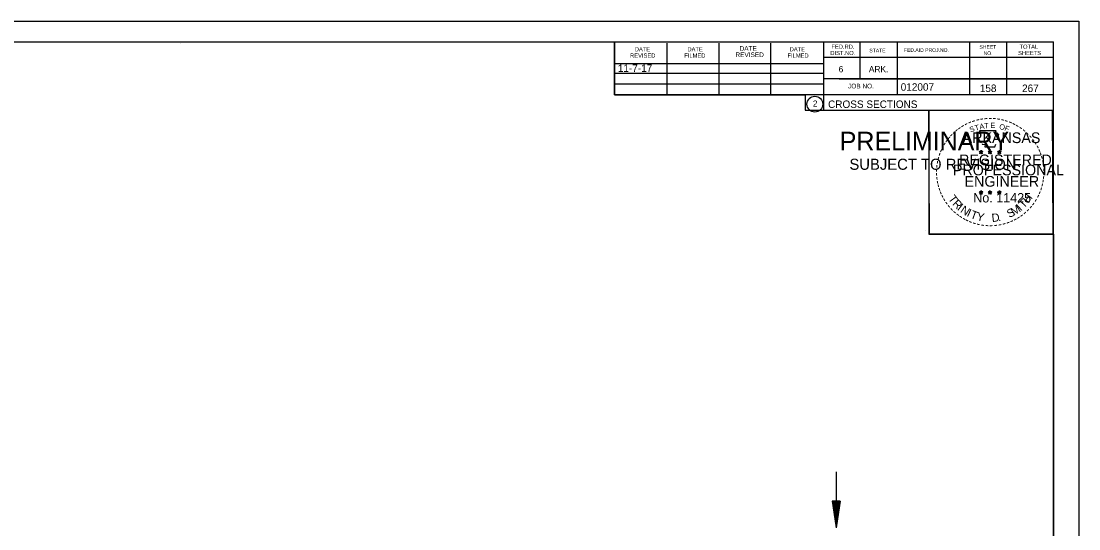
# Model space of a CAD drawing. Extents: x 1374311 to 1383814, y 384102 to 406278.
# Drawn here: x 1381593.4 to 1381791.6, y 386362.8 to 386458 of the extents above; entities that cross this region are included whole.
import ezdxf

# ---------------------------------------------------------------- set-up
doc = ezdxf.new("R2010")
doc.units = 0
for name, color, linetype in [('R_Border', 7, 'Continuous'), ('R_Border PE', 7, 'Continuous'), ('R_Border Prem', 7, 'Continuous'), ('R_Draft', 7, 'Continuous'), ('R_Fin Surface', 7, 'Continuous'), ('R_No Plot', 7, 'Continuous'), ('R_Water', 7, 'Continuous')]:
    doc.layers.add(name, color=color, linetype=linetype)

msp = doc.modelspace()

# ---------------------------------------------------------------- linework, layer by layer
at = {"layer": 'R_Border'}
for p, q in [((1381470.66, 386454.08), (1381786.84, 386454.08)), ((1381623.18, 386453.82), (1381623.18, 386453.82)), ((1381623.18, 386453.82), (1381623.18, 386453.82)), ((1381704.58, 386444.2), (1381704.58, 386454.08)), ((1381714.44, 386444.2), (1381714.44, 386453.88)), ((1381724.2, 386444.2), (1381724.2, 386453.88)), ((1381733.88, 386444.2), (1381733.88, 386453.88)), ((1381743.74, 386454.08), (1381743.74, 386441.28)), ((1381750.58, 386454.08), (1381750.58, 386447.14)), ((1381757.52, 386454.08), (1381757.52, 386444.2)), ((1381771.1, 386454.08), (1381771.1, 386444.2)), ((1381778.04, 386454.08), (1381778.04, 386444.2)), ((1381786.84, 386248.62), (1381786.84, 386454.08)), ((1381704.58, 386450.06), (1381743.74, 386450.06)), ((1381786.84, 386451.14), (1381743.74, 386451.14)), ((1381786.84, 386451.16), (1381786.84, 386451.16)), ((1381704.58, 386448.2), (1381743.74, 386448.2)), ((1381704.58, 386444.2), (1381704.58, 386446.26)), ((1381704.58, 386446.26), (1381743.74, 386446.26)), ((1381786.84, 386447.14), (1381743.74, 386447.14)), ((1381746.7, 386447.14), (1381786.84, 386447.14)), ((1381786.84, 386444.2), (1381704.58, 386444.2)), ((1381743.74, 386441.28), (1381786.84, 386441.28))]:
    msp.add_line(p, q, dxfattribs=at)
msp.add_circle((1381742.12, 386442.42), 1.47, dxfattribs=at)
at = {"layer": 'R_Border PE'}
for p, q in [((1381773.27, 386433.79), (1381773.23, 386433.54)), ((1381773.27, 386433.43), (1381773.27, 386433.79)), ((1381773.27, 386433.79), (1381773.32, 386433.54)), ((1381774.94, 386433.79), (1381774.9, 386433.54)), ((1381774.94, 386433.43), (1381774.94, 386433.79)), ((1381774.94, 386433.79), (1381774.99, 386433.54)), ((1381776.71, 386433.78), (1381776.66, 386433.53)), ((1381776.71, 386433.42), (1381776.71, 386433.78)), ((1381776.71, 386433.78), (1381776.75, 386433.53)), ((1381772.92, 386433.54), (1381773.27, 386433.43)), ((1381772.92, 386433.54), (1381773.18, 386433.49)), ((1381772.92, 386433.54), (1381773.16, 386433.42)), ((1381773.06, 386433.13), (1381773.27, 386433.43)), ((1381773.06, 386433.13), (1381773.18, 386433.38)), ((1381773.06, 386433.13), (1381773.27, 386433.35)), ((1381773.62, 386433.54), (1381773.27, 386433.43)), ((1381773.48, 386433.13), (1381773.27, 386433.43)), ((1381773.48, 386433.13), (1381773.27, 386433.35)), ((1381773.62, 386433.54), (1381773.33, 386433.49)), ((1381773.48, 386433.13), (1381773.35, 386433.42)), ((1381773.62, 386433.54), (1381773.41, 386433.44)), ((1381774.59, 386433.54), (1381774.94, 386433.43)), ((1381774.59, 386433.54), (1381774.85, 386433.49)), ((1381774.59, 386433.54), (1381774.83, 386433.42)), ((1381774.73, 386433.13), (1381774.94, 386433.43)), ((1381774.73, 386433.13), (1381774.85, 386433.38)), ((1381774.73, 386433.13), (1381774.94, 386433.35)), ((1381775.29, 386433.54), (1381774.94, 386433.43)), ((1381775.15, 386433.13), (1381774.94, 386433.43)), ((1381775.15, 386433.13), (1381774.94, 386433.35)), ((1381775.29, 386433.54), (1381775, 386433.49)), ((1381775.15, 386433.13), (1381775.02, 386433.42)), ((1381775.29, 386433.54), (1381775.08, 386433.44)), ((1381776.36, 386433.53), (1381776.71, 386433.42)), ((1381776.36, 386433.53), (1381776.61, 386433.48)), ((1381776.36, 386433.53), (1381776.59, 386433.41)), ((1381776.49, 386433.12), (1381776.71, 386433.42)), ((1381776.49, 386433.12), (1381776.62, 386433.36)), ((1381776.49, 386433.12), (1381776.7, 386433.34)), ((1381776.92, 386433.12), (1381776.7, 386433.33)), ((1381777.05, 386433.53), (1381776.71, 386433.42)), ((1381776.92, 386433.12), (1381776.71, 386433.42)), ((1381777.05, 386433.53), (1381776.77, 386433.48)), ((1381776.92, 386433.12), (1381776.78, 386433.41)), ((1381777.05, 386433.53), (1381776.85, 386433.43)), ((1381772.92, 386425.97), (1381773.27, 386425.86)), ((1381772.92, 386425.97), (1381773.17, 386425.92)), ((1381772.92, 386425.97), (1381773.16, 386425.84)), ((1381773.05, 386425.56), (1381773.27, 386425.86)), ((1381773.27, 386426.22), (1381773.23, 386425.97)), ((1381773.27, 386425.86), (1381773.27, 386426.22)), ((1381773.27, 386426.22), (1381773.32, 386425.97)), ((1381773.61, 386425.97), (1381773.27, 386425.86)), ((1381773.48, 386425.56), (1381773.27, 386425.86)), ((1381773.61, 386425.97), (1381773.33, 386425.92)), ((1381773.61, 386425.97), (1381773.41, 386425.86)), ((1381774.59, 386425.97), (1381774.94, 386425.86)), ((1381774.59, 386425.97), (1381774.84, 386425.92)), ((1381774.59, 386425.97), (1381774.82, 386425.84)), ((1381774.72, 386425.56), (1381774.94, 386425.86)), ((1381774.94, 386426.22), (1381774.9, 386425.97)), ((1381774.94, 386425.86), (1381774.94, 386426.22)), ((1381774.94, 386426.22), (1381774.99, 386425.97)), ((1381775.28, 386425.97), (1381774.94, 386425.86)), ((1381775.15, 386425.56), (1381774.94, 386425.86)), ((1381775.28, 386425.97), (1381775, 386425.92)), ((1381775.28, 386425.97), (1381775.08, 386425.86)), ((1381776.35, 386425.96), (1381776.7, 386425.85)), ((1381776.35, 386425.96), (1381776.61, 386425.91)), ((1381776.35, 386425.96), (1381776.59, 386425.83)), ((1381776.7, 386426.21), (1381776.66, 386425.96)), ((1381776.7, 386425.85), (1381776.7, 386426.21)), ((1381776.7, 386426.21), (1381776.75, 386425.96)), ((1381777.05, 386425.96), (1381776.7, 386425.85)), ((1381777.05, 386425.96), (1381776.76, 386425.91)), ((1381777.05, 386425.96), (1381776.85, 386425.85)), ((1381773.05, 386425.56), (1381773.18, 386425.8)), ((1381773.05, 386425.56), (1381773.27, 386425.78)), ((1381773.48, 386425.56), (1381773.27, 386425.77)), ((1381773.48, 386425.56), (1381773.34, 386425.85)), ((1381774.72, 386425.56), (1381774.85, 386425.8)), ((1381774.72, 386425.56), (1381774.93, 386425.78)), ((1381775.15, 386425.56), (1381774.93, 386425.77)), ((1381775.15, 386425.56), (1381775.01, 386425.85)), ((1381776.49, 386425.55), (1381776.7, 386425.85)), ((1381776.49, 386425.55), (1381776.61, 386425.79)), ((1381776.49, 386425.55), (1381776.7, 386425.77)), ((1381776.92, 386425.55), (1381776.7, 386425.85)), ((1381776.92, 386425.55), (1381776.7, 386425.76)), ((1381776.92, 386425.55), (1381776.78, 386425.84))]:
    msp.add_line(p, q, dxfattribs=at)
for points in [[(1381772.96, 386437.42), (1381773.23, 386436.59)], [(1381776.47, 386436.5), (1381776.62, 386436.78), (1381775.93, 386436.76), (1381776.08, 386437.42), (1381772.96, 386437.42)], [(1381773.27, 386433.79), (1381773.48, 386433.13), (1381772.92, 386433.54), (1381773.62, 386433.54), (1381773.06, 386433.13), (1381773.27, 386433.79)], [(1381773.46, 386434.99), (1381773.46, 386434.91), (1381774.02, 386434.89), (1381773.96, 386434.42), (1381775.83, 386434.42), (1381776.04, 386434.95)], [(1381774.94, 386433.79), (1381775.15, 386433.13), (1381774.59, 386433.54), (1381775.29, 386433.54), (1381774.73, 386433.13), (1381774.94, 386433.79)], [(1381776.71, 386433.78), (1381776.92, 386433.12), (1381776.36, 386433.53), (1381777.05, 386433.53), (1381776.49, 386433.12), (1381776.71, 386433.78)], [(1381773.27, 386426.22), (1381773.48, 386425.56), (1381772.92, 386425.97), (1381773.61, 386425.97), (1381773.05, 386425.56), (1381773.27, 386426.22)], [(1381774.94, 386426.22), (1381775.15, 386425.56), (1381774.59, 386425.97), (1381775.28, 386425.97), (1381774.72, 386425.56), (1381774.94, 386426.22)], [(1381776.7, 386426.21), (1381776.92, 386425.55), (1381776.35, 386425.96), (1381777.05, 386425.96), (1381776.49, 386425.55), (1381776.7, 386426.21)]]:
    msp.add_lwpolyline(points, dxfattribs=at)
for centre, radius in [((1381773.27, 386433.43), 0.172), ((1381773.27, 386433.43), 0.145), ((1381773.27, 386433.43), 0.116), ((1381773.27, 386433.43), 0.0991), ((1381773.27, 386433.43), 0.0747), ((1381773.27, 386433.43), 0.0495), ((1381773.27, 386433.43), 0.0296), ((1381774.94, 386433.43), 0.172), ((1381774.94, 386433.43), 0.145), ((1381774.94, 386433.43), 0.116), ((1381774.94, 386433.43), 0.0991), ((1381774.94, 386433.43), 0.0747), ((1381774.94, 386433.43), 0.0495), ((1381774.94, 386433.43), 0.0296), ((1381776.7, 386433.42), 0.172), ((1381776.7, 386433.42), 0.145), ((1381776.7, 386433.42), 0.116), ((1381776.7, 386433.42), 0.0991), ((1381776.7, 386433.42), 0.0747), ((1381776.7, 386433.42), 0.0495), ((1381776.7, 386433.42), 0.0296), ((1381773.27, 386425.85), 0.172), ((1381773.27, 386425.85), 0.145), ((1381773.27, 386425.85), 0.116), ((1381773.27, 386425.85), 0.0991), ((1381773.27, 386425.85), 0.0747), ((1381773.27, 386425.85), 0.0495), ((1381773.27, 386425.85), 0.0296), ((1381774.94, 386425.85), 0.172), ((1381774.94, 386425.85), 0.145), ((1381774.94, 386425.85), 0.116), ((1381774.94, 386425.85), 0.0991), ((1381774.94, 386425.85), 0.0747), ((1381774.94, 386425.85), 0.0495), ((1381774.94, 386425.85), 0.0296), ((1381776.7, 386425.84), 0.172), ((1381776.7, 386425.84), 0.145), ((1381776.7, 386425.84), 0.116), ((1381776.7, 386425.84), 0.0991), ((1381776.7, 386425.84), 0.0747), ((1381776.7, 386425.84), 0.0495), ((1381776.7, 386425.84), 0.0296)]:
    msp.add_circle(centre, radius, dxfattribs=at)
at = {"layer": 'R_Draft'}
for p, q in [((1381745.38, 386368), (1381746.13, 386363)), ((1381746.88, 386368), (1381745.38, 386368)), ((1381745.5, 386368), (1381746.13, 386363.83)), ((1381745.63, 386368), (1381746.13, 386364.69)), ((1381745.76, 386368), (1381746.13, 386365.53)), ((1381745.88, 386368), (1381746.13, 386366.37)), ((1381746.01, 386368), (1381746.13, 386367.21)), ((1381746.88, 386368), (1381746.13, 386363)), ((1381746.37, 386368), (1381746.13, 386366.37)), ((1381746.63, 386368), (1381746.13, 386364.69)), ((1381746.75, 386368), (1381746.13, 386363.83)), ((1381746.5, 386368), (1381746.13, 386365.53)), ((1381746.25, 386368), (1381746.13, 386367.21))]:
    msp.add_line(p, q, dxfattribs=at)
at = {"layer": 'R_No Plot'}
for p, q in [((1381458.26, 386457.98), (1381791.59, 386457.98)), ((1381762.87, 386418.83), (1381762.87, 386418.83))]:
    msp.add_line(p, q, dxfattribs=at)
for points in [[(1381458.25, 386457.98), (1381791.59, 386457.98), (1381791.59, 386244.64), (1381458.25, 386244.64)], [(1381704.58, 386454.08), (1381704.58, 386444.2), (1381740.31, 386444.2), (1381740.31, 386441.28), (1381763.51, 386441.28), (1381763.51, 386418.07), (1381786.84, 386418.07), (1381786.84, 386248.62), (1381470.66, 386248.62), (1381470.66, 386454.08)], [(1381763.51, 386441.32), (1381786.61, 386441.32), (1381786.72, 386418.07), (1381763.62, 386418.07)]]:
    msp.add_lwpolyline(points, close=True, dxfattribs=at)
at = {"layer": 'R_Water'}
msp.add_line((1381746.13, 386373.5), (1381746.13, 386363), dxfattribs=at)

# ---------------------------------------------------------------- texts
at = {"layer": 'R_Border'}
for s, height, p in [('REVISED', 0.782, (1381707.5, 386451.14)), ('DATE', 0.782, (1381708.38, 386452.32)), ('FILMED', 0.782, (1381717.66, 386451.14)), ('DATE', 0.782, (1381718.24, 386452.32)), ('REVISED', 0.879, (1381727.24, 386451.24)), ('DATE', 0.879, (1381728.02, 386452.42)), ('FILMED', 0.782, (1381737, 386451.14)), ('DATE', 0.782, (1381737.4, 386452.32)), ('DIST.NO.', 0.782, (1381745.02, 386451.62)), ('FED.RD.', 0.782, (1381745.22, 386452.8)), ('STATE', 0.684, (1381752.34, 386452.12)), ('FED.AID PROJ.NO.', 0.684, (1381758.8, 386452.22)), ('SHEET', 0.684, (1381772.96, 386452.8)), ('NO.', 0.684, (1381773.74, 386451.62)), ('SHEETS', 0.782, (1381780.2, 386451.62)), ('TOTAL', 0.782, (1381780.48, 386452.8)), ('6', 1.17, (1381746.58, 386448.4)), ('ARK.', 1.172, (1381752.24, 386448.4)), ('JOB NO.', 0.879, (1381748.34, 386445.38)), ('012007', 1.4, (1381758.21, 386444.94)), ('2', 1.17, (1381741.74, 386441.93)), ('CROSS SECTIONS', 1.4, (1381744.6, 386441.71))]:
    msp.add_text(s, height=height, rotation=360, dxfattribs=at).set_placement(p)
at = {"layer": 'R_Border PE'}
for s, height, rotation, p in [('-', 1.6, 10.2193, (1381773.14, 386438.95)), ('-', 1.6, 5.8968, (1381773.87, 386439.06)), ('-', 1.6, 0.1862, (1381774.64, 386439.13)), ('-', 1.6, 357.743, (1381775.36, 386439.12)), ('-', 1.6, 352.1617, (1381776.11, 386439.06)), ('-', 1.6, 38.9507, (1381768.79, 386436.82)), ('-', 1.6, 36.2317, (1381769.27, 386437.19)), ('-', 1.6, 34.0636, (1381769.85, 386437.59)), ('-', 1.6, 28.7918, (1381770.44, 386437.96)), ('-', 1.6, 24.3072, (1381771.08, 386438.28)), ('S', 1, 21.594, (1381771.32, 386437.1)), ('-', 1.6, 19.1761, (1381771.71, 386438.54)), ('T', 1, 16.4036, (1381772.23, 386437.43)), ('-', 1.6, 13.6301, (1381772.46, 386438.79)), ('A', 1, 11.2132, (1381773.06, 386437.68)), ('T', 1, 6.0228, (1381773.91, 386437.84)), ('E', 1, 0.8323, (1381775.01, 386437.95)), ('O', 1, 350.4515, (1381776.62, 386437.74)), ('-', 1.6, 347.2049, (1381776.83, 386438.95)), ('F', 1, 340.0707, (1381777.57, 386437.52)), ('-', 1.6, 342.3362, (1381777.46, 386438.79)), ('-', 1.6, 337.8551, (1381778.2, 386438.57)), ('-', 1.6, 334.1211, (1381778.83, 386438.3)), ('-', 1.6, 329.6409, (1381779.41, 386438.01)), ('-', 1.6, 325.8627, (1381780.05, 386437.65)), ('-', 1.6, 54.2325, (1381767.1, 386434.87)), ('-', 1.6, 50.6142, (1381767.51, 386435.43)), ('-', 1.6, 48.423, (1381767.91, 386435.92)), ('-', 1.6, 42.9622, (1381768.36, 386436.4)), ('ARKANSAS', 2, 360, (1381769.82, 386435.13)), ('-', 1.6, 320.5297, (1381780.66, 386437.23)), ('-', 1.6, 315.5786, (1381781.26, 386436.74)), ('-', 1.6, 309.8797, (1381781.83, 386436.19)), ('-', 1.6, 306.6522, (1381782.35, 386435.59)), ('-', 1.6, 67.7743, (1381766.2, 386433.12)), ('-', 1.6, 62.8713, (1381766.46, 386433.73)), ('-', 1.6, 58.0706, (1381766.77, 386434.34)), ('-', 1.4, 303.6753, (1381782.84, 386435.02)), ('-', 1.6, 299.6684, (1381783.16, 386434.41)), ('-', 1.6, 294.6628, (1381783.48, 386433.8)), ('-', 1.6, 75.461, (1381765.78, 386431.77)), ('-', 1.6, 72.3945, (1381765.98, 386432.49)), ('REGISTERED', 2, 360, (1381769.14, 386430.98)), ('DWB', 0.01, 360, (1381773.26, 386433.42)), ('DWB', 0.01, 360, (1381774.93, 386433.42)), ('DWB', 0.01, 360, (1381776.69, 386433.41)), ('-', 1.6, 290.5728, (1381783.74, 386433.22)), ('-', 1.6, 285.1233, (1381783.97, 386432.64)), ('-', 1.6, 280.5493, (1381784.17, 386431.9)), ('-', 1.6, 89.0622, (1381765.55, 386429.67)), ('-', 1.6, 85.1863, (1381765.57, 386430.37)), ('-', 1.6, 81.2013, (1381765.65, 386431.06)), ('PROFESSIONAL', 2, 360, (1381767.99, 386429.08)), ('-', 1.6, 276.5962, (1381784.33, 386431.13)), ('-', 1.6, 274.3301, (1381784.39, 386430.41)), ('-', 1.6, 94.1959, (1381765.58, 386428.94)), ('-', 1.6, 98.9479, (1381765.66, 386428.27)), ('-', 1.6, 101.7149, (1381765.79, 386427.54)), ('ENGINEER', 2, 360, (1381770.18, 386426.95)), ('-', 1.6, 260.9953, (1381784.34, 386428.46)), ('-', 1.6, 263.5172, (1381784.41, 386429.11)), ('-', 1.6, 269.9407, (1381784.43, 386429.78)), ('-', 1.6, 105.4578, (1381765.95, 386426.95)), ('-', 1.6, 109.0874, (1381766.17, 386426.32)), ('-', 1.6, 114.0643, (1381766.42, 386425.72)), ('DWB', 0.01, 360, (1381773.25, 386425.85)), ('DWB', 0.01, 360, (1381774.92, 386425.85)), ('-', 1.6, 247.8887, (1381783.82, 386426.39)), ('-', 1.6, 252.8681, (1381784.05, 386427.06)), ('-', 1.6, 255.7626, (1381784.23, 386427.78)), ('-', 1.6, 115.7289, (1381766.73, 386425.1)), ('-', 1.6, 120.4471, (1381767.08, 386424.52)), ('-', 1.6, 125.8934, (1381767.49, 386423.95)), ('T', 1.54, 306.0406, (1381767.03, 386424.69)), ('R', 1.54, 314.005, (1381767.79, 386423.65)), ('No. 11425', 1.757, 360, (1381771.8, 386424)), ('DWB', 0.01, 360, (1381776.69, 386425.84)), ('T', 1.54, 46.6444, (1381781.26, 386422.79)), ('H', 1.54, 54.6088, (1381782.15, 386423.73)), ('-', 1.6, 233.8452, (1381782.77, 386424.35)), ('-', 1.6, 239.0712, (1381783.17, 386425.01)), ('-', 1.6, 244.6197, (1381783.56, 386425.76)), ('-', 1.6, 130.7181, (1381767.95, 386423.4)), ('-', 1.6, 134.2238, (1381768.47, 386422.86)), ('-', 1.6, 138.9338, (1381768.99, 386422.39)), ('-', 1.6, 144.6463, (1381769.55, 386421.99)), ('I', 1.54, 321.9694, (1381768.69, 386422.71)), ('N', 1.54, 326.5002, (1381769.26, 386422.24)), ('I', 1.54, 335.3603, (1381770.47, 386421.46)), ('T', 1.54, 339.8912, (1381771.13, 386421.13)), ('Y', 1.54, 347.8556, (1381772.34, 386420.68)), ('D', 1.54, 6.3969, (1381775.33, 386420.32)), ('S', 1.54, 26.9312, (1381778.57, 386421.06)), ('M', 1.54, 32.6563, (1381779.41, 386421.46)), ('I', 1.54, 42.1136, (1381780.7, 386422.31)), ('-', 1.6, 221.0851, (1381781.33, 386422.72)), ('-', 1.6, 225.7653, (1381781.86, 386423.22)), ('-', 1.6, 231.2538, (1381782.34, 386423.79)), ('-', 1.6, 148.0898, (1381770.11, 386421.62)), ('-', 1.6, 151.5704, (1381770.69, 386421.29)), ('-', 1.6, 154.6002, (1381771.21, 386421.04)), ('-', 1.6, 158.5612, (1381771.83, 386420.79)), ('-', 1.6, 162.7983, (1381772.52, 386420.58)), ('-', 1.6, 167.5555, (1381773.24, 386420.41)), ('-', 1.6, 191.2858, (1381777.04, 386420.48)), ('.', 1.54, 13.7642, (1381776.52, 386420.45)), ('-', 1.6, 195.4743, (1381777.77, 386420.68)), ('-', 1.6, 200.7184, (1381778.45, 386420.92)), ('-', 1.6, 204.2516, (1381779.07, 386421.19)), ('-', 1.6, 207.3568, (1381779.69, 386421.51)), ('-', 1.6, 212.2491, (1381780.25, 386421.86)), ('-', 1.6, 215.7363, (1381780.79, 386422.24)), ('-', 1.6, 173.1155, (1381774.01, 386420.3)), ('-', 1.6, 176.5183, (1381774.76, 386420.25)), ('-', 1.6, 181.5918, (1381775.5, 386420.27)), ('-', 1.6, 185.8167, (1381776.31, 386420.35))]:
    msp.add_text(s, height=height, rotation=rotation, dxfattribs=at).set_placement(p)
at = {"layer": 'R_Border Prem'}
for s, height, p in [('PRELIMINARY', 3.5, (1381746.79, 386433.75)), ('DWB', 0.01, (1381747.53, 386435.6)), ('SUBJECT TO REVISION', 2.0751, (1381748.6, 386430.12))]:
    msp.add_text(s, height=height, rotation=360, dxfattribs=at).set_placement(p)
at = {"layer": 'R_Fin Surface'}
msp.add_text('11-7-17', height=1.4, dxfattribs=at).set_placement((1381705.2, 386448.46))
at = {"layer": 'R_Water'}
for s, p in [('158', (1381773.03, 386444.7)), ('267', (1381780.95, 386444.7))]:
    msp.add_text(s, height=1.4, rotation=360, dxfattribs=at).set_placement(p)

doc.saveas('drawing.dxf')
